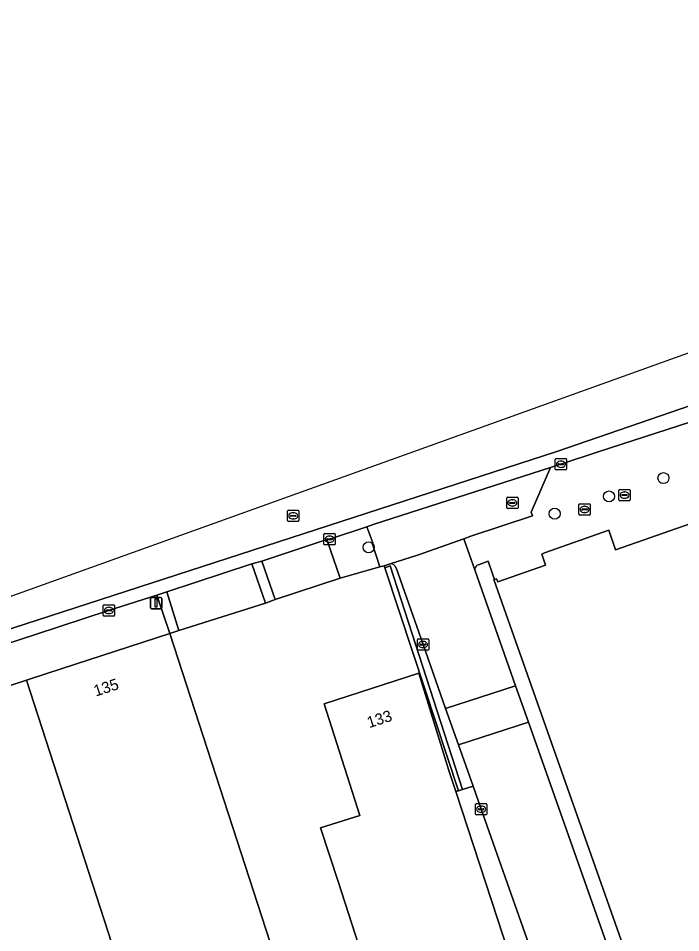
# Model space of a CAD drawing. Extents: x 157692 to 159674, y 381452 to 383291.
# Drawn here: x 159345.6 to 159404.3, y 382901.9 to 382983 of the extents above; entities that cross this region are included whole.
import ezdxf

# ---------------------------------------------------------------- set-up
doc = ezdxf.new("R2010")
doc.units = 0
for name, color, linetype in [('IMGEO_Berm_open', 7, 'Continuous'), ('IMGEO_Boom', 7, 'Continuous'), ('IMGEO_Brandkraan', 7, 'Continuous'), ('IMGEO_Erf', 7, 'Continuous'), ('IMGEO_Groenvoorziening', 7, 'Continuous'), ('IMGEO_Kolk', 7, 'Continuous'), ('IMGEO_Lichtmast', 7, 'Continuous'), ('IMGEO_Muur', 7, 'Continuous'), ('IMGEO_Pand', 7, 'Continuous'), ('IMGEO_Pand_nummerreeks', 7, 'Continuous'), ('IMGEO_Rijbaan_lokaal_gesloten', 7, 'Continuous'), ('IMGEO_Rioolput', 7, 'Continuous'), ('IMGEO_Voetpad_open', 7, 'Continuous')]:
    doc.layers.add(name, color=color, linetype=linetype)

msp = doc.modelspace()

# ---------------------------------------------------------------- linework, layer by layer
at = {"layer": 'IMGEO_Berm_open'}
for points in [[(159387.715, 382933.22), (159387.771, 382933.239), (159387.594, 382933.738), (159387.195, 382934.845), (159386.345, 382934.539)], [(159386.04, 382934), (159389.636, 382923.812), (159390.772, 382920.592), (159401.582, 382889.958)], [(159402.227, 382889.648), (159403.025, 382889.946), (159402.25, 382892.129), (159402.096, 382892.487), (159401.804, 382893.315), (159387.715, 382933.22)]]:
    msp.add_lwpolyline(points, dxfattribs=at)
msp.add_arc((159386.451, 382934.123), 0.429, 104.34037, 196.65183, dxfattribs=at)
at = {"layer": 'IMGEO_Boom'}
for centre in [(159402.736, 382942.212), (159397.911, 382940.589), (159393.089, 382939.061), (159376.615, 382936.079)]:
    msp.add_circle(centre, 0.489, dxfattribs=at)
at = {"layer": 'IMGEO_Brandkraan'}
for p, q in [((159388.845, 382939.588), (159388.845, 382940.44)), ((159388.92, 382940.514), (159389.772, 382940.514)), ((159389.846, 382940.44), (159389.846, 382939.588)), ((159389.104, 382940.008), (159389.104, 382940.02)), ((159389.542, 382939.971), (159389.144, 382939.971)), ((159389.147, 382940.057), (159389.545, 382940.057)), ((159389.356, 382939.734), (159389.331, 382939.734)), ((159389.333, 382940.294), (159389.358, 382940.294)), ((159389.588, 382940.02), (159389.588, 382940.008)), ((159389.772, 382939.514), (159388.92, 382939.514))]:
    msp.add_line(p, q, dxfattribs=at)
for points in [[(159388.845, 382939.588), (159388.845, 382940.44)], [(159388.92, 382940.514), (159389.772, 382940.514)], [(159389.846, 382940.44), (159389.846, 382939.588)], [(159389.772, 382939.514), (159388.92, 382939.514)]]:
    msp.add_lwpolyline(points, dxfattribs=at)
for centre, radius, start, end in [((159388.922, 382940.438), 0.0765, 91.55205, 178.44795), ((159388.922, 382940.438), 0.0765, 91.55205, 178.44795), ((159389.77, 382940.438), 0.0765, 1.55205, 88.44795), ((159389.77, 382940.438), 0.0765, 1.55205, 88.44795), ((159388.922, 382939.59), 0.0765, 181.55205, 268.44795), ((159388.922, 382939.59), 0.0765, 181.55205, 268.44795), ((159389.144, 382940.017), 0.0403, 85.87752, 175.75265), ((159389.141, 382940.007), 0.0366, 178.93798, 274.71019), ((159389.545, 382940.014), 0.043, 264.86636, 352.45326), ((159389.549, 382940.019), 0.0386, 1.73085, 96.63898), ((159389.77, 382939.59), 0.0765, 271.55205, 358.44795), ((159389.77, 382939.59), 0.0765, 271.55205, 358.44795)]:
    msp.add_arc(centre, radius, start, end, dxfattribs=at)
for centre, major_axis, ratio, start_param, end_param in [((159389.332, 382940.014), (-0.387, 0.002), 0.722429, 4.712389, 7.853982), ((159389.357, 382940.014), (-0.39, 0.002), 0.717154, 1.570796, 4.712389)]:
    msp.add_ellipse(centre, major_axis=major_axis, ratio=ratio, start_param=start_param, end_param=end_param, dxfattribs=at)
at = {"layer": 'IMGEO_Erf'}
msp.add_lwpolyline([(159377.246, 382896.145), (159373.894, 382906.463), (159372.349, 382911.218), (159375.822, 382912.332), (159372.673, 382922.21), (159381.059, 382924.922), (159383.72, 382916.297), (159384.328, 382914.436), (159384.578, 382914.514), (159380.545, 382926.68), (159378.027, 382934.276), (159377.971, 382934.445), (159377.584, 382934.337), (159374.072, 382933.358), (159368.315, 382931.456), (159367.477, 382931.142), (159359.795, 382928.696), (159358.994, 382928.433), (159376.424, 382874.784)], dxfattribs=at)
at = {"layer": 'IMGEO_Groenvoorziening'}
msp.add_lwpolyline([(159392.387, 382896.392), (159386.58, 382912.875), (159385.86, 382914.914), (159384.918, 382914.62), (159384.578, 382914.514), (159384.328, 382914.436), (159389.052, 382899.989), (159395.297, 382880.892), (159400.918, 382863.701), (159404.625, 382852.364), (159406.24, 382847.424), (159359.079, 382847.797), (159357.826, 382841.779)], dxfattribs=at)
at = {"layer": 'IMGEO_Kolk'}
for p, q in [((159393.151, 382943.013), (159393.151, 382943.865)), ((159393.226, 382943.939), (159394.078, 382943.939)), ((159393.639, 382943.719), (159393.664, 382943.719)), ((159394.152, 382943.865), (159394.152, 382943.013)), ((159394.078, 382942.939), (159393.226, 382942.939)), ((159393.41, 382943.433), (159393.41, 382943.445)), ((159393.848, 382943.396), (159393.45, 382943.396)), ((159393.453, 382943.482), (159393.851, 382943.482)), ((159393.662, 382943.159), (159393.637, 382943.159)), ((159393.894, 382943.445), (159393.894, 382943.433)), ((159372.646, 382936.373), (159372.646, 382937.225)), ((159372.721, 382937.299), (159373.573, 382937.299)), ((159373.647, 382937.225), (159373.647, 382936.373)), ((159372.905, 382936.793), (159372.905, 382936.805)), ((159373.343, 382936.756), (159372.945, 382936.756)), ((159372.948, 382936.842), (159373.346, 382936.842)), ((159373.157, 382936.519), (159373.132, 382936.519)), ((159373.134, 382937.079), (159373.159, 382937.079)), ((159373.389, 382936.805), (159373.389, 382936.793)), ((159373.573, 382936.299), (159372.721, 382936.299)), ((159353.087, 382930.06), (159353.087, 382930.912)), ((159353.162, 382930.986), (159354.014, 382930.986)), ((159353.575, 382930.766), (159353.6, 382930.766)), ((159354.088, 382930.912), (159354.088, 382930.06)), ((159354.014, 382929.986), (159353.162, 382929.986)), ((159353.346, 382930.48), (159353.346, 382930.492)), ((159353.784, 382930.443), (159353.386, 382930.443)), ((159353.389, 382930.529), (159353.787, 382930.529)), ((159353.598, 382930.206), (159353.573, 382930.206)), ((159353.83, 382930.492), (159353.83, 382930.48)), ((159380.928, 382927.037), (159380.928, 382927.889)), ((159381.003, 382927.963), (159381.855, 382927.963)), ((159381.187, 382927.457), (159381.187, 382927.469)), ((159381.625, 382927.42), (159381.227, 382927.42)), ((159381.23, 382927.506), (159381.628, 382927.506)), ((159381.416, 382927.743), (159381.441, 382927.743)), ((159381.671, 382927.469), (159381.671, 382927.457)), ((159381.929, 382927.889), (159381.929, 382927.037)), ((159381.855, 382926.963), (159381.003, 382926.963)), ((159381.439, 382927.183), (159381.414, 382927.183)), ((159386.079, 382912.449), (159386.079, 382913.301)), ((159386.154, 382913.375), (159387.006, 382913.375)), ((159386.338, 382912.869), (159386.338, 382912.881)), ((159386.776, 382912.832), (159386.378, 382912.832)), ((159386.381, 382912.918), (159386.779, 382912.918)), ((159386.567, 382913.155), (159386.592, 382913.155)), ((159386.822, 382912.881), (159386.822, 382912.869)), ((159387.08, 382913.301), (159387.08, 382912.449)), ((159387.006, 382912.375), (159386.154, 382912.375)), ((159386.59, 382912.595), (159386.565, 382912.595))]:
    msp.add_line(p, q, dxfattribs=at)
for points in [[(159393.151, 382943.013), (159393.151, 382943.865)], [(159393.226, 382943.939), (159394.078, 382943.939)], [(159394.152, 382943.865), (159394.152, 382943.013)], [(159394.078, 382942.939), (159393.226, 382942.939)], [(159372.646, 382936.373), (159372.646, 382937.225)], [(159372.721, 382937.299), (159373.573, 382937.299)], [(159373.647, 382937.225), (159373.647, 382936.373)], [(159373.573, 382936.299), (159372.721, 382936.299)], [(159353.087, 382930.06), (159353.087, 382930.912)], [(159353.162, 382930.986), (159354.014, 382930.986)], [(159354.088, 382930.912), (159354.088, 382930.06)], [(159354.014, 382929.986), (159353.162, 382929.986)], [(159380.928, 382927.037), (159380.928, 382927.889)], [(159381.003, 382927.963), (159381.855, 382927.963)], [(159381.929, 382927.889), (159381.929, 382927.037)], [(159381.855, 382926.963), (159381.003, 382926.963)], [(159386.079, 382912.449), (159386.079, 382913.301)], [(159386.154, 382913.375), (159387.006, 382913.375)], [(159387.08, 382913.301), (159387.08, 382912.449)], [(159387.006, 382912.375), (159386.154, 382912.375)]]:
    msp.add_lwpolyline(points, dxfattribs=at)
for centre, radius, start, end in [((159393.228, 382943.863), 0.0765, 91.55205, 178.44795), ((159393.228, 382943.863), 0.0765, 91.55205, 178.44795), ((159394.076, 382943.863), 0.0765, 1.55205, 88.44795), ((159394.076, 382943.863), 0.0765, 1.55205, 88.44795), ((159393.228, 382943.015), 0.0765, 181.55205, 268.44795), ((159393.228, 382943.015), 0.0765, 181.55205, 268.44795), ((159393.45, 382943.442), 0.0403, 85.87752, 175.75265), ((159393.447, 382943.432), 0.0366, 178.93798, 274.71019), ((159393.851, 382943.439), 0.043, 264.86636, 352.45326), ((159393.855, 382943.444), 0.0386, 1.73085, 96.63898), ((159394.076, 382943.015), 0.0765, 271.55205, 358.44795), ((159394.076, 382943.015), 0.0765, 271.55205, 358.44795), ((159372.723, 382937.223), 0.0765, 91.55205, 178.44795), ((159372.723, 382937.223), 0.0765, 91.55205, 178.44795), ((159373.571, 382937.223), 0.0765, 1.55205, 88.44795), ((159373.571, 382937.223), 0.0765, 1.55205, 88.44795), ((159372.723, 382936.375), 0.0765, 181.55205, 268.44795), ((159372.723, 382936.375), 0.0765, 181.55205, 268.44795), ((159372.945, 382936.802), 0.0403, 85.87752, 175.75265), ((159372.942, 382936.792), 0.0366, 178.93798, 274.71019), ((159373.346, 382936.799), 0.043, 264.86636, 352.45326), ((159373.35, 382936.804), 0.0386, 1.73085, 96.63898), ((159373.571, 382936.375), 0.0765, 271.55205, 358.44795), ((159373.571, 382936.375), 0.0765, 271.55205, 358.44795), ((159353.164, 382930.91), 0.0765, 91.55205, 178.44795), ((159353.164, 382930.91), 0.0765, 91.55205, 178.44795), ((159354.012, 382930.91), 0.0765, 1.55205, 88.44795), ((159354.012, 382930.91), 0.0765, 1.55205, 88.44795), ((159353.164, 382930.062), 0.0765, 181.55205, 268.44795), ((159353.164, 382930.062), 0.0765, 181.55205, 268.44795), ((159353.386, 382930.489), 0.0403, 85.87752, 175.75265), ((159353.383, 382930.479), 0.0366, 178.93798, 274.71019), ((159353.787, 382930.486), 0.043, 264.86636, 352.45326), ((159353.791, 382930.491), 0.0386, 1.73085, 96.63898), ((159354.012, 382930.062), 0.0765, 271.55205, 358.44795), ((159354.012, 382930.062), 0.0765, 271.55205, 358.44795), ((159381.005, 382927.887), 0.0765, 91.55205, 178.44795), ((159381.005, 382927.887), 0.0765, 91.55205, 178.44795), ((159381.227, 382927.466), 0.0403, 85.87752, 175.75265), ((159381.224, 382927.456), 0.0366, 178.93798, 274.71019), ((159381.628, 382927.463), 0.043, 264.86636, 352.45326), ((159381.632, 382927.468), 0.0386, 1.73085, 96.63898), ((159381.853, 382927.887), 0.0765, 1.55205, 88.44795), ((159381.853, 382927.887), 0.0765, 1.55205, 88.44795), ((159381.005, 382927.039), 0.0765, 181.55205, 268.44795), ((159381.005, 382927.039), 0.0765, 181.55205, 268.44795), ((159381.853, 382927.039), 0.0765, 271.55205, 358.44795), ((159381.853, 382927.039), 0.0765, 271.55205, 358.44795), ((159386.156, 382913.299), 0.0765, 91.55205, 178.44795), ((159386.156, 382913.299), 0.0765, 91.55205, 178.44795), ((159386.378, 382912.878), 0.0403, 85.87752, 175.75265), ((159386.375, 382912.868), 0.0366, 178.93798, 274.71019), ((159386.779, 382912.875), 0.043, 264.86636, 352.45326), ((159386.783, 382912.88), 0.0386, 1.73085, 96.63898), ((159387.004, 382913.299), 0.0765, 1.55205, 88.44795), ((159387.004, 382913.299), 0.0765, 1.55205, 88.44795), ((159386.156, 382912.451), 0.0765, 181.55205, 268.44795), ((159386.156, 382912.451), 0.0765, 181.55205, 268.44795), ((159387.004, 382912.451), 0.0765, 271.55205, 358.44795), ((159387.004, 382912.451), 0.0765, 271.55205, 358.44795)]:
    msp.add_arc(centre, radius, start, end, dxfattribs=at)
for centre, major_axis, ratio, start_param, end_param in [((159393.638, 382943.439), (-0.387, 0.002), 0.722429, 4.712389, 7.853982), ((159393.663, 382943.439), (-0.39, 0.002), 0.717154, 1.570796, 4.712389), ((159373.133, 382936.799), (-0.387, 0.002), 0.722429, 4.712389, 7.853982), ((159373.158, 382936.799), (-0.39, 0.002), 0.717154, 1.570796, 4.712389), ((159353.574, 382930.486), (-0.387, 0.002), 0.722429, 4.712389, 7.853982), ((159353.599, 382930.486), (-0.39, 0.002), 0.717154, 1.570796, 4.712389), ((159381.415, 382927.463), (-0.387, 0.002), 0.722429, 4.712389, 7.853982), ((159381.44, 382927.463), (-0.39, 0.002), 0.717154, 1.570796, 4.712389), ((159386.566, 382912.875), (-0.387, 0.002), 0.722429, 4.712389, 7.853982), ((159386.591, 382912.875), (-0.39, 0.002), 0.717154, 1.570796, 4.712389)]:
    msp.add_ellipse(centre, major_axis=major_axis, ratio=ratio, start_param=start_param, end_param=end_param, dxfattribs=at)
at = {"layer": 'IMGEO_Lichtmast'}
for p, q in [((159357.274, 382930.744), (159357.274, 382931.544)), ((159357.274, 382931.544), (159357.274, 382930.744)), ((159357.374, 382931.644), (159358.164, 382931.644)), ((159358.164, 382931.644), (159357.374, 382931.644)), ((159358.264, 382931.544), (159358.264, 382930.744)), ((159358.264, 382930.744), (159358.264, 382931.544)), ((159358.164, 382930.644), (159357.374, 382930.644)), ((159357.374, 382930.644), (159358.164, 382930.644))]:
    msp.add_line(p, q, dxfattribs=at)
msp.add_lwpolyline([(159357.694, 382931.519), (159357.844, 382931.519), (159357.844, 382930.769), (159357.694, 382930.769), (159357.694, 382931.519)], dxfattribs=at)
for centre, start, end in [((159357.374, 382931.544), 90, 180), ((159357.374, 382931.544), 90, 180), ((159358.164, 382931.544), 0, 90), ((159358.164, 382931.544), 360, 90), ((159357.374, 382930.744), 180, 270), ((159357.374, 382930.744), 180, 270), ((159358.164, 382930.744), 270, 0), ((159358.164, 382930.744), 270, 0)]:
    msp.add_arc(centre, 0.1, start, end, dxfattribs=at)
at = {"layer": 'IMGEO_Muur'}
msp.add_lwpolyline([(159378.027, 382934.276), (159380.545, 382926.68), (159384.578, 382914.514), (159384.918, 382914.62), (159378.516, 382934.445)], close=True, dxfattribs=at)
at = {"layer": 'IMGEO_Pand'}
for points in [[(159405.766, 382938.406), (159398.496, 382935.846), (159397.905, 382937.586), (159392.206, 382935.577), (159391.953, 382935.48), (159392.279, 382934.494), (159388.05, 382933.015), (159387.952, 382933.299), (159387.771, 382933.239), (159387.715, 382933.22), (159401.804, 382893.315), (159402.096, 382892.487), (159406.544, 382894.032), (159406.747, 382893.481), (159407.279, 382893.668), (159418.965, 382897.772)], [(159358.994, 382928.433), (159348.177, 382924.919), (159346.276, 382924.301), (159364.861, 382866.995), (159350.775, 382862.572), (159355.987, 382847.821), (159357.204, 382847.811), (159359.079, 382847.797), (159406.24, 382847.424), (159404.625, 382852.364), (159400.918, 382863.701), (159395.297, 382880.892), (159394.783, 382880.726), (159389.026, 382878.863), (159376.424, 382874.784)], [(159346.276, 382924.301), (159332.098, 382919.695), (159334.968, 382910.882), (159338.969, 382898.531), (159350.775, 382862.572), (159364.861, 382866.995)], [(159384.328, 382914.436), (159383.72, 382916.297), (159381.059, 382924.922), (159372.673, 382922.21), (159375.822, 382912.332), (159372.349, 382911.218), (159373.894, 382906.463), (159377.246, 382896.145), (159382.809, 382897.956), (159388.752, 382899.891), (159389.052, 382899.989)]]:
    msp.add_lwpolyline(points, close=True, dxfattribs=at)
at = {"layer": 'IMGEO_Rijbaan_lokaal_gesloten'}
for points in [[(159490.342, 382975.324), (159487.584, 382982.952), (159298.955, 382915.255), (159235.574, 382903.887), (159182.177, 382904.717)], [(159182.177, 382904.717), (159182.177, 382904.717), (159181.882, 382901.605), (159187.215, 382901.109), (159192.99, 382900.695), (159199.519, 382900.374), (159202.896, 382900.358), (159207.891, 382900.486), (159213.944, 382900.757), (159228.238, 382901.592), (159238.876, 382902.432), (159249.93, 382903.657), (159264.009, 382905.712), (159267.856, 382906.411), (159281.746, 382909.36), (159284.996, 382910.149), (159291.943, 382912.032), (159300.113, 382914.423), (159304.58, 382915.812), (159393.282, 382944.582), (159407.967, 382949.622), (159419.048, 382954.586), (159419.031, 382955.017)], [(159335.074, 382924.454), (159347.067, 382928.362), (159353.547, 382930.474), (159357.842, 382931.852), (159358.706, 382932.129), (159366.267, 382934.604), (159367.135, 382934.865), (159372.912, 382936.778), (159373.147, 382936.8), (159376.457, 382937.901), (159377.007, 382938.096), (159392.716, 382943.156), (159393.652, 382943.44), (159396.96, 382944.538), (159406.176, 382947.528), (159418.663, 382951.345), (159419.625, 382951.616), (159419.048, 382954.586), (159407.967, 382949.622), (159393.282, 382944.582), (159304.58, 382915.812)], [(159386.04, 382934), (159385.041, 382936.832), (159380.934, 382935.39), (159378.516, 382934.605)], [(159379.037, 382934.261), (159381.429, 382927.463), (159383.427, 382921.804), (159389.636, 382923.812), (159386.04, 382934)], [(159401.582, 382889.958), (159390.772, 382920.592), (159384.566, 382918.578), (159385.86, 382914.914), (159386.58, 382912.875), (159392.387, 382896.392), (159397.866, 382880.867), (159398.266, 382879.698)]]:
    msp.add_lwpolyline(points, dxfattribs=at)
msp.add_lwpolyline([(159389.636, 382923.812), (159383.427, 382921.804), (159384.566, 382918.578), (159390.772, 382920.592)], close=True, dxfattribs=at)
msp.add_arc((159378.572, 382934.123), 0.485, 16.53076, 96.59817, dxfattribs=at)
at = {"layer": 'IMGEO_Rioolput'}
for p, q in [((159398.862, 382941.208), (159399.714, 382941.208)), ((159398.787, 382940.282), (159398.787, 382941.134)), ((159399.046, 382940.702), (159399.046, 382940.714)), ((159399.484, 382940.665), (159399.086, 382940.665)), ((159399.089, 382940.751), (159399.487, 382940.751)), ((159399.298, 382940.428), (159399.273, 382940.428)), ((159399.275, 382940.988), (159399.3, 382940.988)), ((159399.53, 382940.714), (159399.53, 382940.702)), ((159399.788, 382941.134), (159399.788, 382940.282)), ((159395.249, 382939.008), (159395.249, 382939.86)), ((159395.324, 382939.934), (159396.176, 382939.934)), ((159395.737, 382939.714), (159395.762, 382939.714)), ((159396.25, 382939.86), (159396.25, 382939.008)), ((159399.714, 382940.208), (159398.862, 382940.208)), ((159369.424, 382938.443), (159369.424, 382939.295)), ((159369.499, 382939.369), (159370.351, 382939.369)), ((159369.683, 382938.863), (159369.683, 382938.875)), ((159370.121, 382938.826), (159369.723, 382938.826)), ((159369.726, 382938.912), (159370.124, 382938.912)), ((159369.912, 382939.149), (159369.937, 382939.149)), ((159370.167, 382938.875), (159370.167, 382938.863)), ((159370.425, 382939.295), (159370.425, 382938.443)), ((159396.176, 382938.934), (159395.324, 382938.934)), ((159395.508, 382939.428), (159395.508, 382939.44)), ((159395.946, 382939.391), (159395.548, 382939.391)), ((159395.551, 382939.477), (159395.949, 382939.477)), ((159395.76, 382939.154), (159395.735, 382939.154)), ((159395.992, 382939.44), (159395.992, 382939.428)), ((159370.351, 382938.369), (159369.499, 382938.369)), ((159369.935, 382938.589), (159369.91, 382938.589))]:
    msp.add_line(p, q, dxfattribs=at)
for points in [[(159398.862, 382941.208), (159399.714, 382941.208)], [(159398.787, 382940.282), (159398.787, 382941.134)], [(159399.788, 382941.134), (159399.788, 382940.282)], [(159395.249, 382939.008), (159395.249, 382939.86)], [(159395.324, 382939.934), (159396.176, 382939.934)], [(159396.25, 382939.86), (159396.25, 382939.008)], [(159399.714, 382940.208), (159398.862, 382940.208)], [(159369.424, 382938.443), (159369.424, 382939.295)], [(159369.499, 382939.369), (159370.351, 382939.369)], [(159370.425, 382939.295), (159370.425, 382938.443)], [(159396.176, 382938.934), (159395.324, 382938.934)], [(159370.351, 382938.369), (159369.499, 382938.369)]]:
    msp.add_lwpolyline(points, dxfattribs=at)
for centre, radius, start, end in [((159398.864, 382941.132), 0.0765, 91.55205, 178.44795), ((159398.864, 382941.132), 0.0765, 91.55205, 178.44795), ((159399.712, 382941.132), 0.0765, 1.55205, 88.44795), ((159399.712, 382941.132), 0.0765, 1.55205, 88.44795), ((159399.086, 382940.711), 0.0403, 85.87752, 175.75265), ((159399.083, 382940.701), 0.0366, 178.93798, 274.71019), ((159399.487, 382940.708), 0.043, 264.86636, 352.45326), ((159399.491, 382940.713), 0.0386, 1.73085, 96.63898), ((159395.326, 382939.858), 0.0765, 91.55205, 178.44795), ((159395.326, 382939.858), 0.0765, 91.55205, 178.44795), ((159396.174, 382939.858), 0.0765, 1.55205, 88.44795), ((159396.174, 382939.858), 0.0765, 1.55205, 88.44795), ((159398.864, 382940.284), 0.0765, 181.55205, 268.44795), ((159398.864, 382940.284), 0.0765, 181.55205, 268.44795), ((159399.712, 382940.284), 0.0765, 271.55205, 358.44795), ((159399.712, 382940.284), 0.0765, 271.55205, 358.44795), ((159369.501, 382939.293), 0.0765, 91.55205, 178.44795), ((159369.501, 382939.293), 0.0765, 91.55205, 178.44795), ((159369.723, 382938.872), 0.0403, 85.87752, 175.75265), ((159369.72, 382938.862), 0.0366, 178.93798, 274.71019), ((159370.124, 382938.869), 0.043, 264.86636, 352.45326), ((159370.128, 382938.874), 0.0386, 1.73085, 96.63898), ((159370.349, 382939.293), 0.0765, 1.55205, 88.44795), ((159370.349, 382939.293), 0.0765, 1.55205, 88.44795), ((159395.326, 382939.01), 0.0765, 181.55205, 268.44795), ((159395.326, 382939.01), 0.0765, 181.55205, 268.44795), ((159395.548, 382939.437), 0.0403, 85.87752, 175.75265), ((159395.545, 382939.427), 0.0366, 178.93798, 274.71019), ((159395.949, 382939.434), 0.043, 264.86636, 352.45326), ((159395.953, 382939.439), 0.0386, 1.73085, 96.63898), ((159396.174, 382939.01), 0.0765, 271.55205, 358.44795), ((159396.174, 382939.01), 0.0765, 271.55205, 358.44795), ((159369.501, 382938.445), 0.0765, 181.55205, 268.44795), ((159369.501, 382938.445), 0.0765, 181.55205, 268.44795), ((159370.349, 382938.445), 0.0765, 271.55205, 358.44795), ((159370.349, 382938.445), 0.0765, 271.55205, 358.44795)]:
    msp.add_arc(centre, radius, start, end, dxfattribs=at)
for centre, major_axis, ratio, start_param, end_param in [((159399.274, 382940.708), (-0.387, 0.002), 0.722429, 4.712389, 7.853982), ((159399.299, 382940.708), (-0.39, 0.002), 0.717154, 1.570796, 4.712389), ((159395.736, 382939.434), (-0.387, 0.002), 0.722429, 4.712389, 7.853982), ((159395.761, 382939.434), (-0.39, 0.002), 0.717154, 1.570796, 4.712389), ((159369.911, 382938.869), (-0.387, 0.002), 0.722429, 4.712389, 7.853982), ((159369.936, 382938.869), (-0.39, 0.002), 0.717154, 1.570796, 4.712389)]:
    msp.add_ellipse(centre, major_axis=major_axis, ratio=ratio, start_param=start_param, end_param=end_param, dxfattribs=at)
at = {"layer": 'IMGEO_Voetpad_open'}
for points in [[(159386.345, 382934.539), (159387.195, 382934.845), (159387.594, 382933.738), (159387.771, 382933.239), (159387.952, 382933.299), (159388.05, 382933.015), (159392.279, 382934.494), (159391.953, 382935.48), (159392.206, 382935.577), (159397.905, 382937.586), (159398.496, 382935.846), (159405.766, 382938.406), (159449.477, 382953.801), (159455.134, 382955.798), (159471.87, 382961.72), (159480.446, 382967.451)], [(159464.688, 382964.957), (159459.681, 382963.36), (159455.539, 382962.003), (159443.495, 382958.12), (159432.299, 382954.498), (159429.431, 382953.598), (159427.483, 382953.174), (159424.329, 382952.715), (159419.625, 382951.616), (159418.663, 382951.345), (159406.176, 382947.528), (159396.96, 382944.538), (159393.652, 382943.44), (159392.716, 382943.156), (159391.014, 382939.187), (159391.119, 382938.878), (159385.67, 382937.053), (159385.041, 382936.832), (159386.04, 382934)], [(159378.516, 382934.605), (159378.335, 382934.546), (159377.971, 382934.445), (159378.027, 382934.276), (159378.516, 382934.445), (159384.918, 382914.62), (159385.86, 382914.914), (159384.566, 382918.578)], [(159384.566, 382918.578), (159383.427, 382921.804), (159381.429, 382927.463), (159379.037, 382934.261)]]:
    msp.add_lwpolyline(points, dxfattribs=at)
for points in [[(159391.119, 382938.878), (159391.014, 382939.187), (159392.716, 382943.156), (159377.007, 382938.096), (159376.457, 382937.901), (159376.986, 382936.471), (159376.911, 382936.451), (159377.584, 382934.337), (159377.971, 382934.445), (159378.335, 382934.546), (159378.516, 382934.605), (159380.934, 382935.39), (159385.041, 382936.832), (159385.67, 382937.053)], [(159376.457, 382937.901), (159373.147, 382936.8), (159372.912, 382936.778), (159374.072, 382933.358), (159377.584, 382934.337), (159376.911, 382936.451), (159376.986, 382936.471)], [(159367.135, 382934.865), (159368.315, 382931.456), (159374.072, 382933.358), (159372.912, 382936.778)], [(159366.267, 382934.604), (159367.477, 382931.142), (159368.315, 382931.456), (159367.135, 382934.865)], [(159358.706, 382932.129), (159359.795, 382928.696), (159367.477, 382931.142), (159366.267, 382934.604)], [(159353.547, 382930.474), (159347.067, 382928.362), (159335.074, 382924.454), (159320.122, 382919.598), (159320.478, 382915.92), (159332.098, 382919.695), (159346.276, 382924.301), (159348.177, 382924.919), (159358.994, 382928.433), (159357.842, 382931.852)], [(159358.706, 382932.129), (159357.842, 382931.852), (159358.994, 382928.433), (159359.795, 382928.696)]]:
    msp.add_lwpolyline(points, close=True, dxfattribs=at)
for centre, radius, start, end in [((159378.572, 382934.123), 0.485, 16.53076, 96.59817), ((159386.451, 382934.123), 0.429, 104.34037, 196.65183)]:
    msp.add_arc(centre, radius, start, end, dxfattribs=at)

# ---------------------------------------------------------------- texts
at = {"layer": 'IMGEO_Pand_nummerreeks'}
for s, rotation, p in [('135', 17.9966, (159352.424, 382922.851)), ('133', 17.92212, (159376.65, 382920.05))]:
    msp.add_text(s, height=1, rotation=rotation, dxfattribs=at).set_placement(p)

doc.saveas('drawing.dxf')
